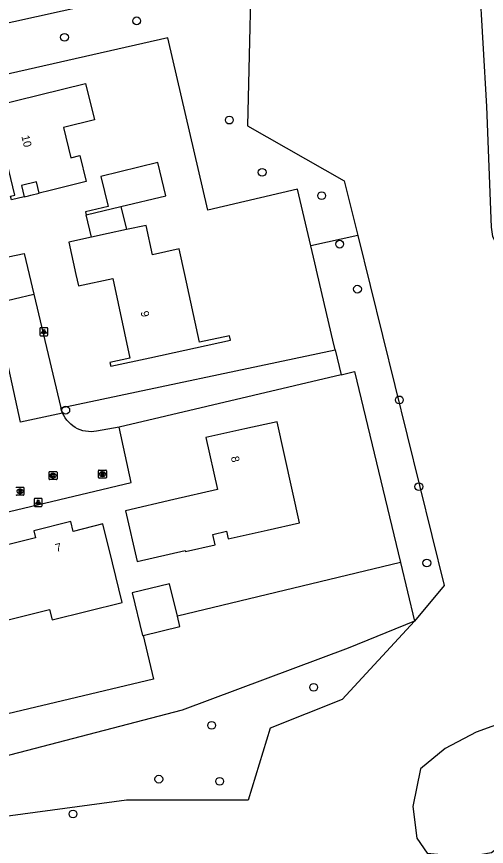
# Model space of a CAD drawing. Extents: x 162026 to 163499, y 387297 to 388169.
# Drawn here: x 163119.2 to 163177.9, y 387428.6 to 387532.2 of the extents above; entities that cross this region are included whole.
import ezdxf

# ---------------------------------------------------------------- set-up
doc = ezdxf.new("R2010")
doc.units = 0
for name, color, linetype in [('IMGEO_Boom', 7, 'Continuous'), ('IMGEO_Groenvoorziening', 7, 'Continuous'), ('IMGEO_Kolk', 7, 'Continuous'), ('IMGEO_Lichtpunt', 7, 'Continuous'), ('IMGEO_Loofbos', 7, 'Continuous'), ('IMGEO_Pand', 7, 'Continuous'), ('IMGEO_Pand_nummerreeks', 7, 'Continuous'), ('IMGEO_Pand_overbouw', 7, 'Continuous'), ('IMGEO_Parkeervlak_open', 7, 'Continuous'), ('IMGEO_Rijbaan_lokaal_open', 7, 'Continuous'), ('IMGEO_Rioolput', 7, 'Continuous'), ('IMGEO_Voetpad_halfverhard', 7, 'Continuous')]:
    doc.layers.add(name, color=color, linetype=linetype)

msp = doc.modelspace()

# ---------------------------------------------------------------- linework, layer by layer
at = {"layer": 'IMGEO_Boom'}
for centre in [(163134.19, 387531.66), (163125.17, 387529.61), (163145.78, 387519.27), (163149.87, 387512.75), (163157.32, 387509.83), (163159.56, 387503.78), (163161.79, 387498.16), (163167.02, 387484.32), (163125.32, 387483.04), (163169.46, 387473.49), (163170.46, 387463.96), (163156.32, 387448.43), (163143.56, 387443.68), (163136.96, 387436.96), (163144.56, 387436.69), (163126.23, 387432.61)]:
    msp.add_circle(centre, 0.489, dxfattribs=at)
at = {"layer": 'IMGEO_Groenvoorziening'}
for points in [[(163124.69, 387483.34), (163159.01, 387490.57)], [(163159.74, 387487.47), (163131.98, 387480.91)], [(163167.16, 387464.02), (163139.28, 387457.31)], [(163134.99, 387454.92), (163136.28, 387449.46), (163108.4, 387442.83)]]:
    msp.add_lwpolyline(points, dxfattribs=at)
at = {"layer": 'IMGEO_Kolk'}
for p, q in [((163123.23, 387474.44), (163123.23, 387475.29)), ((163123.3, 387475.37), (163124.16, 387475.37)), ((163123.74, 387474.59), (163123.71, 387474.59)), ((163123.72, 387475.15), (163123.74, 387475.15)), ((163124.23, 387475.29), (163124.23, 387474.44)), ((163124.16, 387474.37), (163123.3, 387474.37))]:
    msp.add_line(p, q, dxfattribs=at)
for points in [[(163123.23, 387474.44), (163123.23, 387475.29)], [(163123.3, 387475.37), (163124.16, 387475.37)], [(163123.55, 387475.07), (163123.67, 387475.07), (163123.67, 387474.92), (163123.8, 387475.07), (163123.97, 387475.07), (163123.82, 387474.92), (163123.97, 387474.67), (163123.82, 387474.67), (163123.74, 387474.83), (163123.67, 387474.77), (163123.67, 387474.67), (163123.55, 387474.67), (163123.55, 387475.07)], [(163124.23, 387475.29), (163124.23, 387474.44)], [(163124.16, 387474.37), (163123.3, 387474.37)]]:
    msp.add_lwpolyline(points, dxfattribs=at)
for centre, start, end in [((163123.31, 387475.29), 91.552, 178.448), ((163123.31, 387475.29), 91.552, 178.448), ((163124.15, 387475.29), 1.552, 88.448), ((163124.15, 387475.29), 1.552, 88.448), ((163123.31, 387474.44), 181.552, 268.448), ((163123.31, 387474.44), 181.552, 268.448), ((163124.15, 387474.44), 271.552, 358.448), ((163124.15, 387474.44), 271.552, 358.448)]:
    msp.add_arc(centre, 0.0765, start, end, dxfattribs=at)
for centre, major_axis, ratio, start_param, end_param in [((163123.72, 387474.87), (-0.387, 0.002), 0.722429, 4.712389, 7.853982), ((163123.74, 387474.87), (-0.39, 0.002), 0.717154, 1.570796, 4.712389)]:
    msp.add_ellipse(centre, major_axis=major_axis, ratio=ratio, start_param=start_param, end_param=end_param, dxfattribs=at)
at = {"layer": 'IMGEO_Lichtpunt'}
for p, q in [((163122.09, 387493.24), (163122.09, 387492.43)), ((163122.09, 387493.24), (163122.09, 387492.43)), ((163122.99, 387493.33), (163122.18, 387493.33)), ((163122.99, 387493.33), (163122.18, 387493.33)), ((163123.09, 387492.43), (163123.09, 387493.24)), ((163123.09, 387492.43), (163123.09, 387493.24)), ((163122.18, 387492.33), (163122.99, 387492.33)), ((163122.18, 387492.33), (163122.99, 387492.33)), ((163121.37, 387471.94), (163121.37, 387471.13)), ((163121.37, 387471.94), (163121.37, 387471.13)), ((163122.27, 387472.03), (163121.47, 387472.03)), ((163122.27, 387472.03), (163121.47, 387472.03)), ((163122.37, 387471.13), (163122.37, 387471.94)), ((163122.37, 387471.13), (163122.37, 387471.94)), ((163121.47, 387471.03), (163122.27, 387471.03)), ((163121.47, 387471.03), (163122.27, 387471.03))]:
    msp.add_line(p, q, dxfattribs=at)
for points in [[(163122.46, 387492.9), (163122.5, 387492.87), (163122.31, 387492.61), (163122.28, 387492.64), (163122.46, 387492.9)], [(163122.56, 387492.85), (163122.61, 387492.85), (163122.61, 387492.53), (163122.56, 387492.53), (163122.56, 387492.85)], [(163122.67, 387492.87), (163122.71, 387492.9), (163122.9, 387492.64), (163122.86, 387492.61), (163122.67, 387492.87)], [(163121.75, 387471.6), (163121.78, 387471.57), (163121.6, 387471.31), (163121.56, 387471.34), (163121.75, 387471.6)], [(163121.85, 387471.55), (163121.89, 387471.55), (163121.89, 387471.23), (163121.85, 387471.23), (163121.85, 387471.55)], [(163121.96, 387471.57), (163122, 387471.6), (163122.18, 387471.34), (163122.14, 387471.31), (163121.96, 387471.57)]]:
    msp.add_lwpolyline(points, dxfattribs=at)
for centre in [(163122.59, 387493.03), (163121.87, 387471.73)]:
    msp.add_circle(centre, 0.0994, dxfattribs=at)
for centre, start, end in [((163122.18, 387493.24), 90, 180), ((163122.18, 387493.24), 90, 180), ((163122.99, 387493.24), 0, 90), ((163122.99, 387493.24), 0, 90), ((163122.18, 387492.43), 180, 270), ((163122.18, 387492.43), 180, 270), ((163122.99, 387492.43), 270, 0), ((163122.99, 387492.43), 270, 360), ((163121.47, 387471.94), 90, 180), ((163121.47, 387471.94), 90, 180), ((163122.27, 387471.94), 0, 90), ((163122.27, 387471.94), 0, 90), ((163121.47, 387471.13), 180, 270), ((163121.47, 387471.13), 180, 270), ((163122.27, 387471.13), 270, 0), ((163122.27, 387471.13), 270, 360)]:
    msp.add_arc(centre, 0.0946, start, end, dxfattribs=at)
at = {"layer": 'IMGEO_Loofbos'}
for points in [[(163171.64, 387586.95), (163172.77, 387583.4), (163173.94, 387559.57), (163174.18, 387554.68), (163148.68, 387544.98), (163148.04, 387518.54), (163160.11, 387511.68), (163161.83, 387504.85)], [(163179.63, 387502.84), (163178.72, 387504.74), (163178.54, 387505.9), (163177.97, 387520.98), (163177.06, 387536.81), (163177.11, 387540.47), (163177.83, 387542.6), (163179.25, 387545.16), (163188.91, 387563.94), (163190.19, 387566.07), (163191.71, 387567.63), (163192.89, 387568.49), (163195.02, 387569.2), (163196.87, 387568.92), (163197.96, 387568.48), (163199.15, 387567.78), (163200.37, 387566.18), (163200.85, 387565.08), (163201.65, 387563.35), (163202.56, 387560.95), (163204.12, 387557.82), (163204.4, 387557.07)], [(163155.95, 387503.55), (163154.29, 387510.64), (163143.1, 387508.02), (163138.09, 387529.54), (163112.13, 387523.69)], [(163161.83, 387504.85), (163155.95, 387503.55)], [(163161.83, 387504.85), (163172.62, 387461.13), (163168.93, 387456.69)], [(163159.01, 387490.57), (163158.72, 387491.78), (163156.79, 387500), (163156.45, 387501.44), (163155.95, 387503.55)], [(163159.01, 387490.57), (163159.74, 387487.47)], [(163159.74, 387487.47), (163161.4, 387487.89), (163167.16, 387464.02)], [(163167.16, 387464.02), (163168.93, 387456.69)], [(163168.93, 387456.69), (163159.88, 387446.89), (163150.89, 387443.32), (163148.11, 387434.33), (163132.9, 387434.33), (163112.22, 387431.56), (163103.3, 387436.04)], [(163168.93, 387456.69), (163160.64, 387453.32), (163139.88, 387445.59), (163109.61, 387437.69)], [(163185.96, 387447.31), (163182.05, 387444.78), (163176.65, 387442.84), (163172.74, 387440.79), (163169.69, 387438.27), (163168.72, 387433.56), (163169.22, 387429.58), (163170.52, 387427.72), (163175.44, 387427.25), (163178.54, 387427.79), (163179.82, 387428.78), (163183.73, 387430.28), (163187.18, 387429.93), (163189.64, 387429.99), (163191.51, 387432.21), (163193.66, 387435.67), (163193.77, 387436.77), (163193.1, 387438.34)]]:
    msp.add_lwpolyline(points, dxfattribs=at)
at = {"layer": 'IMGEO_Pand'}
for points in [[(163125.04, 387518.34), (163125.95, 387514.56), (163127.1, 387514.84), (163127.89, 387511.58), (163123.38, 387510.49), (163121.99, 387510.15), (163121.65, 387511.57), (163119.8, 387511.12), (163120.14, 387509.7), (163118.52, 387509.31), (163118.42, 387509.76), (163118.96, 387509.89), (163116.26, 387521.02), (163127.81, 387523.82), (163128.91, 387519.28), (163125.04, 387518.34)], [(163132.2, 387508.46), (163137.85, 387509.83), (163136.85, 387513.97), (163129.7, 387512.24), (163130.61, 387508.49), (163127.79, 387507.81), (163127.89, 387507.42)], [(163127.89, 387507.42), (163132.2, 387508.46)], [(163132.2, 387508.46), (163132.92, 387505.59)], [(163128.56, 387504.65), (163127.89, 387507.42)], [(163128.56, 387504.65), (163125.72, 387504.03), (163126.59, 387500), (163126.9, 387498.57), (163131.19, 387499.49), (163133.35, 387489.54), (163130.83, 387489), (163130.94, 387488.53), (163135.82, 387489.59), (163145.91, 387491.77), (163145.79, 387492.33), (163142.05, 387491.52), (163140.22, 387500), (163139.52, 387503.19), (163136.15, 387502.46), (163135.36, 387506.12), (163132.92, 387505.59)], [(163132.92, 387505.59), (163130.61, 387505.09), (163128.56, 387504.65)], [(163145.63, 387466.99), (163150.52, 387468.07), (163154.54, 387468.96), (163151.75, 387481.59), (163147.72, 387480.7), (163142.84, 387479.62), (163144.28, 387473.12), (163138.83, 387471.87), (163132.79, 387470.49), (163134.23, 387464.15), (163140.27, 387465.53), (163140.31, 387465.39), (163143.99, 387466.22), (163143.7, 387467.53), (163145.43, 387467.93), (163145.63, 387466.99)], [(163117.77, 387456.78), (163123.28, 387458.15), (163123.61, 387456.84), (163132.39, 387459.02), (163131.16, 387463.98), (163129.95, 387468.83), (163126.26, 387467.91), (163125.95, 387469.15), (163121.32, 387467.99), (163121.55, 387467.08), (163114.69, 387465.38), (163115.62, 387461.64), (163114.61, 387461.39), (163115.81, 387456.54), (163116.16, 387455.14), (163118.06, 387455.61), (163117.77, 387456.78)], [(163139.28, 387457.31), (163138.31, 387461.37), (163133.63, 387460.24), (163134.9, 387454.9), (163134.99, 387454.92)], [(163134.99, 387454.92), (163139.58, 387456.02), (163139.28, 387457.31)]]:
    msp.add_lwpolyline(points, dxfattribs=at)
at = {"layer": 'IMGEO_Pand_overbouw'}
msp.add_lwpolyline([(163120.14, 387509.7), (163120.68, 387509.83), (163120.95, 387509.9), (163121.99, 387510.15), (163121.65, 387511.57), (163119.8, 387511.12)], close=True, dxfattribs=at)
at = {"layer": 'IMGEO_Parkeervlak_open'}
for points in [[(163121.33, 387497.54), (163124.69, 387483.34)], [(163124.91, 387482.68), (163124.79, 387483.01), (163124.69, 387483.34)]]:
    msp.add_lwpolyline(points, dxfattribs=at)
at = {"layer": 'IMGEO_Rijbaan_lokaal_open'}
for points in [[(163117.13, 387501.97), (163120.13, 387502.61), (163120.75, 387500), (163121.33, 387497.54)], [(163124.91, 387482.68), (163119.65, 387481.53), (163116.92, 387493.98), (163116.39, 387496.37), (163121.33, 387497.54)], [(163131.98, 387480.91), (163129.18, 387480.41), (163128.85, 387480.36), (163128.5, 387480.34), (163128.15, 387480.36), (163127.8, 387480.4), (163127.46, 387480.48), (163127.13, 387480.59), (163126.81, 387480.72), (163126.5, 387480.88), (163126.21, 387481.08), (163125.94, 387481.29), (163125.69, 387481.53), (163125.46, 387481.79), (163125.25, 387482.07), (163125.07, 387482.37), (163124.91, 387482.68)], [(163102.87, 387466.71), (163133.51, 387474.01), (163131.98, 387480.91)]]:
    msp.add_lwpolyline(points, dxfattribs=at)
at = {"layer": 'IMGEO_Rioolput'}
for p, q in [((163129.42, 387474.63), (163129.42, 387475.48)), ((163129.49, 387475.55), (163130.34, 387475.55)), ((163129.93, 387474.77), (163129.9, 387474.77)), ((163129.91, 387475.33), (163129.93, 387475.33)), ((163130.42, 387475.48), (163130.42, 387474.63)), ((163130.34, 387474.55), (163129.49, 387474.55)), ((163119.17, 387473.41), (163120.03, 387473.41)), ((163119.61, 387472.63), (163119.58, 387472.63)), ((163119.59, 387473.19), (163119.61, 387473.19)), ((163120.1, 387473.34), (163120.1, 387472.49)), ((163120.03, 387472.41), (163119.17, 387472.41))]:
    msp.add_line(p, q, dxfattribs=at)
for points in [[(163129.42, 387474.63), (163129.42, 387475.48)], [(163129.49, 387475.55), (163130.34, 387475.55)], [(163130.01, 387475.25), (163129.75, 387475.25), (163129.75, 387474.85)], [(163129.75, 387474.85), (163129.88, 387474.85), (163129.88, 387475.01), (163129.89, 387475.01)], [(163129.93, 387475.17), (163129.88, 387475.17), (163129.88, 387475.09)], [(163129.88, 387475.09), (163129.93, 387475.09)], [(163129.94, 387474.98), (163130.01, 387474.85), (163130.15, 387474.85), (163130.08, 387474.98)], [(163130.42, 387475.48), (163130.42, 387474.63)], [(163130.34, 387474.55), (163129.49, 387474.55)], [(163119.17, 387473.41), (163120.03, 387473.41)], [(163119.69, 387473.11), (163119.44, 387473.11), (163119.44, 387472.71)], [(163119.44, 387472.71), (163119.56, 387472.71), (163119.56, 387472.88), (163119.57, 387472.88)], [(163119.61, 387473.03), (163119.56, 387473.03), (163119.56, 387472.95)], [(163119.56, 387472.95), (163119.61, 387472.95)], [(163119.62, 387472.85), (163119.69, 387472.71), (163119.83, 387472.71), (163119.76, 387472.84)], [(163120.1, 387473.34), (163120.1, 387472.49)], [(163120.03, 387472.41), (163119.17, 387472.41)]]:
    msp.add_lwpolyline(points, dxfattribs=at)
for centre, radius, start, end in [((163129.49, 387475.48), 0.0765, 91.552, 178.448), ((163129.49, 387475.48), 0.0765, 91.552, 178.448), ((163129.49, 387474.63), 0.0765, 181.552, 268.448), ((163129.49, 387474.63), 0.0765, 181.552, 268.448), ((163129.89, 387474.96), 0.0533, 26.0293, 88.6989), ((163129.94, 387475.07), 0.0964, 77.0061, 93.1865), ((163129.91, 387475.28), 0.19, 274.7715, 282.9687), ((163129.95, 387475.13), 0.0378, 276.6634, 79.6772), ((163130.01, 387475.14), 0.109, 350.3612, 89.416), ((163130, 387475.14), 0.112, 277.5842, 350.9817), ((163129.99, 387474.92), 0.108, 29.5134, 73.7905), ((163130.34, 387475.48), 0.0765, 1.552, 88.448), ((163130.34, 387475.48), 0.0765, 1.552, 88.448), ((163130.34, 387474.63), 0.0765, 271.552, 358.448), ((163130.34, 387474.63), 0.0765, 271.552, 358.448), ((163119.18, 387473.34), 0.0765, 91.552, 178.448), ((163119.18, 387473.34), 0.0765, 91.552, 178.448), ((163119.57, 387472.82), 0.0533, 26.0293, 88.6989), ((163119.62, 387472.94), 0.0964, 77.0061, 93.1865), ((163119.6, 387473.14), 0.19, 274.7715, 282.9687), ((163119.63, 387472.99), 0.0378, 276.6634, 79.6772), ((163119.69, 387473), 0.109, 350.3612, 89.416), ((163119.69, 387473), 0.112, 277.5842, 350.9817), ((163119.67, 387472.79), 0.108, 29.5134, 73.7905), ((163120.02, 387473.34), 0.0765, 1.552, 88.448), ((163120.02, 387473.34), 0.0765, 1.552, 88.448), ((163119.18, 387472.49), 0.0765, 181.552, 268.448), ((163119.18, 387472.49), 0.0765, 181.552, 268.448), ((163120.02, 387472.49), 0.0765, 271.552, 358.448), ((163120.02, 387472.49), 0.0765, 271.552, 358.448)]:
    msp.add_arc(centre, radius, start, end, dxfattribs=at)
for centre, major_axis, ratio, start_param, end_param in [((163129.9, 387475.05), (-0.387, 0.002), 0.722429, 4.712389, 7.853982), ((163129.93, 387475.05), (-0.39, 0.002), 0.717154, 1.570796, 4.712389), ((163119.59, 387472.91), (-0.387, 0.002), 0.722429, 4.712389, 7.853982), ((163119.61, 387472.91), (-0.39, 0.002), 0.717154, 1.570796, 4.712389)]:
    msp.add_ellipse(centre, major_axis=major_axis, ratio=ratio, start_param=start_param, end_param=end_param, dxfattribs=at)
at = {"layer": 'IMGEO_Voetpad_halfverhard'}
msp.add_lwpolyline([(163115.58, 387530.86), (163136.95, 387535.62), (163147.26, 387537.91), (163146.84, 387539.41), (163137.21, 387537.22), (163136.67, 387537.1), (163119.96, 387533.29)], dxfattribs=at)

# ---------------------------------------------------------------- texts
at = {"layer": 'IMGEO_Pand_nummerreeks'}
for s, rotation, p in [('10', 283.6117, (163119.77, 387517.25)), ('9', 282.221, (163134.67, 387495.32)), ('8', 282.474, (163145.96, 387477.18)), ('7', 13.946, (163124.16, 387465.32))]:
    msp.add_text(s, height=1, rotation=rotation, dxfattribs=at).set_placement(p)

doc.saveas('drawing.dxf')
